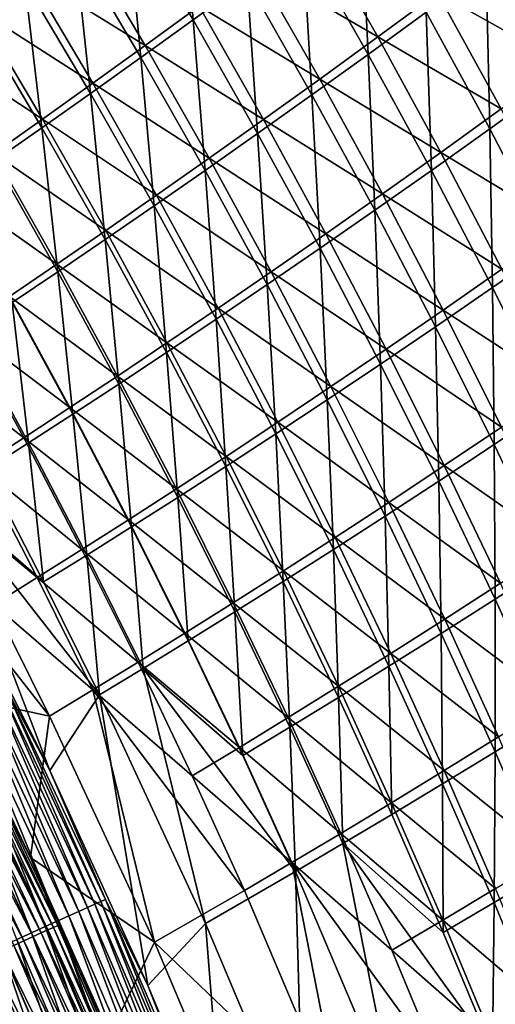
# Model space of a CAD drawing. Header units: metres. Extents: x 0 to 1400, y -1400 to 0.
# Tile 319 of 346: x 1229 to 1255, y -341 to -287. Entities that reach past the tile are written whole.
import ezdxf

# ---------------------------------------------------------------- set-up
doc = ezdxf.new("R2010")
doc.units = ezdxf.units.M

msp = doc.modelspace()

# ---------------------------------------------------------------- linework, layer by layer
at = {"layer": 'None'}
for points in [[(1237.819336, -278.995941, -200.018143), (1238.529663, -287.330719, -227.972229), (1234.887207, -281.182037, -227.969025)], [(1238.529663, -287.330719, -227.972229), (1237.819336, -278.995941, -200.018143), (1241.483398, -285.179718, -200.021164)], [(1247.688843, -280.589996, -144.179916), (1248.109741, -289.217896, -172.092575), (1244.536011, -282.933563, -172.089645)], [(1247.688843, -280.589996, -144.179916), (1251.285522, -286.908936, -144.182495), (1248.109741, -289.217896, -172.092575)], [(1234.887207, -281.182037, -227.969025), (1235.67334, -289.388885, -255.940521), (1232.052124, -283.275177, -255.937256)], [(1234.887207, -281.182037, -227.969025), (1238.529663, -287.330719, -227.972229), (1235.67334, -289.388885, -255.940521)], [(1241.912109, -284.336975, -171.667236), (1248.634888, -288.254761, -143.747116), (1245.066895, -281.993011, -143.744049)], [(1245.066895, -281.993011, -143.744049), (1248.634888, -288.254761, -143.747116), (1251.915771, -285.845367, -115.848534)], [(1258.071167, -290.916046, -116.29966), (1254.564087, -284.499451, -116.297417), (1257.946045, -281.987244, -88.444565)], [(1235.902832, -288.735718, -227.575439), (1232.290405, -282.642426, -227.571655), (1229.454102, -284.736572, -255.551987)], [(1238.85791, -286.583801, -199.611725), (1232.290405, -282.642426, -227.571655), (1235.902832, -288.735718, -227.575439)], [(1244.536011, -282.933563, -172.089645), (1245.035156, -291.428864, -200.024384), (1241.483398, -285.179718, -200.021164)], [(1244.536011, -282.933563, -172.089645), (1248.109741, -289.217896, -172.092575), (1245.035156, -291.428864, -200.024384)], [(1232.052124, -283.275177, -255.937256), (1232.91333, -291.356506, -283.923462), (1229.312744, -285.277344, -283.920227)], [(1232.052124, -283.275177, -255.937256), (1235.67334, -289.388885, -255.940521), (1232.91333, -291.356506, -283.923462)], [(1258.805664, -289.724304, -87.984688), (1255.300293, -283.334076, -87.98288), (1251.915771, -285.845367, -115.848534)], [(1245.457153, -290.564117, -171.670731), (1241.912109, -284.336975, -171.667236), (1238.85791, -286.583801, -199.611725)], [(1248.634888, -288.254761, -143.747116), (1241.912109, -284.336975, -171.667236), (1245.457153, -290.564117, -171.670731)], [(1233.04541, -290.794922, -255.555817), (1229.454102, -284.736572, -255.551987), (1226.713745, -286.739746, -283.546234)], [(1235.902832, -288.735718, -227.575439), (1229.454102, -284.736572, -255.551987), (1233.04541, -290.794922, -255.555817)], [(1254.768677, -293.291565, -144.185211), (1251.285522, -286.908936, -144.182495), (1254.564087, -284.499451, -116.297417)], [(1254.768677, -293.291565, -144.185211), (1254.564087, -284.499451, -116.297417), (1258.071167, -290.916046, -116.29966)], [(1230.248169, -293.235931, -311.917023), (1226.668213, -287.190521, -311.91394), (1229.312744, -285.277344, -283.920227)], [(1229.312744, -285.277344, -283.920227), (1232.91333, -291.356506, -283.923462), (1230.248169, -293.235931, -311.917023)], [(1242.060181, -293.544525, -227.975616), (1238.529663, -287.330719, -227.972229), (1241.483398, -285.179718, -200.021164)], [(1241.483398, -285.179718, -200.021164), (1245.035156, -291.428864, -200.024384), (1242.060181, -293.544525, -227.975616)], [(1248.634888, -288.254761, -143.747116), (1255.395386, -292.20282, -115.851189), (1251.915771, -285.845367, -115.848534)], [(1251.915771, -285.845367, -115.848534), (1255.395386, -292.20282, -115.851189), (1258.805664, -289.724304, -87.984688)], [(1224.068115, -288.653931, -311.551758), (1230.284302, -292.763611, -283.549988), (1226.713745, -286.739746, -283.546234)], [(1226.713745, -286.739746, -283.546234), (1230.284302, -292.763611, -283.549988), (1233.04541, -290.794922, -255.555817)], [(1242.380981, -292.775818, -199.61554), (1238.85791, -286.583801, -199.611725), (1235.902832, -288.735718, -227.575439)], [(1245.457153, -290.564117, -171.670731), (1238.85791, -286.583801, -199.611725), (1242.380981, -292.775818, -199.61554)], [(1251.285522, -286.908936, -144.182495), (1251.57019, -295.565674, -172.095673), (1248.109741, -289.217896, -172.092575)], [(1254.768677, -293.291565, -144.185211), (1251.57019, -295.565674, -172.095673), (1251.285522, -286.908936, -144.182495)], [(1227.676636, -295.029449, -339.916931), (1226.668213, -287.190521, -311.91394), (1230.248169, -293.235931, -311.917023)], [(1238.529663, -287.330719, -227.972229), (1239.183472, -295.567474, -255.944), (1235.67334, -289.388885, -255.940521)], [(1239.183472, -295.567474, -255.944), (1238.529663, -287.330719, -227.972229), (1242.060181, -293.544525, -227.975616)], [(1252.090576, -294.578217, -143.750336), (1248.634888, -288.254761, -143.747116), (1245.457153, -290.564117, -171.670731)], [(1255.395386, -292.20282, -115.851189), (1248.634888, -288.254761, -143.747116), (1252.090576, -294.578217, -143.750336)], [(1230.284302, -292.763611, -283.549988), (1224.068115, -288.653931, -311.551758), (1227.618164, -294.644012, -311.555298)], [(1239.404663, -294.892426, -227.579453), (1235.902832, -288.735718, -227.575439), (1233.04541, -290.794922, -255.555817)], [(1242.380981, -292.775818, -199.61554), (1235.902832, -288.735718, -227.575439), (1239.404663, -294.892426, -227.579453)], [(1235.67334, -289.388885, -255.940521), (1236.40332, -297.500336, -283.92688), (1232.91333, -291.356506, -283.923462)], [(1235.67334, -289.388885, -255.940521), (1239.183472, -295.567474, -255.944), (1236.40332, -297.500336, -283.92688)], [(1248.109741, -289.217896, -172.092575), (1248.474121, -297.741272, -200.027771), (1245.035156, -291.428864, -200.024384)], [(1248.109741, -289.217896, -172.092575), (1251.57019, -295.565674, -172.095673), (1248.474121, -297.741272, -200.027771)], [(1230.284302, -292.763611, -283.549988), (1236.526733, -296.916443, -255.559875), (1233.04541, -290.794922, -255.555817)], [(1233.04541, -290.794922, -255.555817), (1236.526733, -296.916443, -255.559875), (1239.404663, -294.892426, -227.579453)], [(1248.890137, -296.852722, -171.674408), (1245.457153, -290.564117, -171.670731), (1242.380981, -292.775818, -199.61554)], [(1252.090576, -294.578217, -143.750336), (1245.457153, -290.564117, -171.670731), (1248.890137, -296.852722, -171.674408)], [(1258.137695, -299.735626, -144.188065), (1254.768677, -293.291565, -144.185211), (1258.071167, -290.916046, -116.29966)], [(1232.91333, -291.356506, -283.923462), (1233.718262, -299.345795, -311.920319), (1230.248169, -293.235931, -311.917023)], [(1232.91333, -291.356506, -283.923462), (1236.40332, -297.500336, -283.92688), (1233.718262, -299.345795, -311.920319)], [(1245.035156, -291.428864, -200.024384), (1245.478638, -299.82135, -227.979187), (1242.060181, -293.544525, -227.975616)], [(1245.035156, -291.428864, -200.024384), (1248.474121, -297.741272, -200.027771), (1245.478638, -299.82135, -227.979187)], [(1258.761963, -298.61969, -115.853958), (1255.395386, -292.20282, -115.851189), (1252.090576, -294.578217, -143.750336)], [(1233.745605, -298.850403, -283.553955), (1230.284302, -292.763611, -283.549988), (1227.618164, -294.644012, -311.555298)], [(1236.526733, -296.916443, -255.559875), (1230.284302, -292.763611, -283.549988), (1233.745605, -298.850403, -283.553955)], [(1245.79248, -299.029083, -199.619568), (1242.380981, -292.775818, -199.61554), (1239.404663, -294.892426, -227.579453)], [(1248.890137, -296.852722, -171.674408), (1242.380981, -292.775818, -199.61554), (1245.79248, -299.029083, -199.619568)], [(1231.126587, -301.106506, -339.919952), (1227.676636, -295.029449, -339.916931), (1230.248169, -293.235931, -311.917023)], [(1230.248169, -293.235931, -311.917023), (1233.718262, -299.345795, -311.920319), (1231.126587, -301.106506, -339.919952)], [(1254.916992, -301.97467, -172.098923), (1251.57019, -295.565674, -172.095673), (1254.768677, -293.291565, -144.185211)], [(1258.137695, -299.735626, -144.188065), (1254.916992, -301.97467, -172.098923), (1254.768677, -293.291565, -144.185211)], [(1242.581909, -301.808868, -255.947647), (1239.183472, -295.567474, -255.944), (1242.060181, -293.544525, -227.975616)], [(1242.060181, -293.544525, -227.975616), (1245.478638, -299.82135, -227.979187), (1242.581909, -301.808868, -255.947647)], [(1231.059326, -300.696838, -311.559021), (1227.618164, -294.644012, -311.555298), (1225.045288, -296.438416, -339.569244)], [(1233.745605, -298.850403, -283.553955), (1227.618164, -294.644012, -311.555298), (1231.059326, -300.696838, -311.559021)], [(1228.626953, -302.785156, -367.921539), (1227.676636, -295.029449, -339.916931), (1231.126587, -301.106506, -339.919952)], [(1236.526733, -296.916443, -255.559875), (1242.795532, -301.110138, -227.583679), (1239.404663, -294.892426, -227.579453)], [(1239.404663, -294.892426, -227.579453), (1242.795532, -301.110138, -227.583679), (1245.79248, -299.029083, -199.619568)], [(1255.433472, -300.960907, -143.753723), (1252.090576, -294.578217, -143.750336), (1248.890137, -296.852722, -171.674408)], [(1258.761963, -298.61969, -115.853958), (1252.090576, -294.578217, -143.750336), (1255.433472, -300.960907, -143.753723)], [(1239.183472, -295.567474, -255.944), (1239.782227, -303.706787, -283.930481), (1236.40332, -297.500336, -283.92688)], [(1239.782227, -303.706787, -283.930481), (1239.183472, -295.567474, -255.944), (1242.581909, -301.808868, -255.947647)], [(1251.57019, -295.565674, -172.095673), (1251.799927, -304.114685, -200.031311), (1248.474121, -297.741272, -200.027771)], [(1251.57019, -295.565674, -172.095673), (1254.916992, -301.97467, -172.098923), (1251.799927, -304.114685, -200.031311)], [(1228.466431, -302.458405, -339.572601), (1231.059326, -300.696838, -311.559021), (1225.045288, -296.438416, -339.569244)], [(1239.897705, -303.098755, -255.564133), (1236.526733, -296.916443, -255.559875), (1233.745605, -298.850403, -283.553955)], [(1242.795532, -301.110138, -227.583679), (1236.526733, -296.916443, -255.559875), (1239.897705, -303.098755, -255.564133)], [(1252.210815, -303.200378, -171.678253), (1248.890137, -296.852722, -171.674408), (1245.79248, -299.029083, -199.619568)], [(1255.433472, -300.960907, -143.753723), (1248.890137, -296.852722, -171.674408), (1252.210815, -303.200378, -171.678253)], [(1236.40332, -297.500336, -283.92688), (1237.077637, -305.518158, -311.923767), (1233.718262, -299.345795, -311.920319)], [(1236.40332, -297.500336, -283.92688), (1239.782227, -303.706787, -283.930481), (1237.077637, -305.518158, -311.923767)], [(1248.474121, -297.741272, -200.027771), (1248.784302, -306.158997, -227.982941), (1245.478638, -299.82135, -227.979187)], [(1248.474121, -297.741272, -200.027771), (1251.799927, -304.114685, -200.031311), (1248.784302, -306.158997, -227.982941)], [(1237.096802, -304.997772, -283.558105), (1233.745605, -298.850403, -283.553955), (1231.059326, -300.696838, -311.559021)], [(1239.897705, -303.098755, -255.564133), (1233.745605, -298.850403, -283.553955), (1237.096802, -304.997772, -283.558105)], [(1233.718262, -299.345795, -311.920319), (1234.466553, -307.245972, -339.923187), (1231.126587, -301.106506, -339.919952)], [(1233.718262, -299.345795, -311.920319), (1237.077637, -305.518158, -311.923767), (1234.466553, -307.245972, -339.923187)], [(1245.79248, -299.029083, -199.619568), (1242.795532, -301.110138, -227.583679), (1249.092041, -305.341156, -199.623779)], [(1252.210815, -303.200378, -171.678253), (1245.79248, -299.029083, -199.619568), (1249.092041, -305.341156, -199.623779)], [(1245.478638, -299.82135, -227.979187), (1245.868286, -308.110931, -255.951477), (1242.581909, -301.808868, -255.947647)], [(1245.478638, -299.82135, -227.979187), (1248.784302, -306.158997, -227.982941), (1245.868286, -308.110931, -255.951477)], [(1254.916992, -301.97467, -172.098923), (1258.137695, -299.735626, -144.188065), (1258.150391, -308.442566, -172.10231)], [(1234.391235, -306.81015, -311.562927), (1231.059326, -300.696838, -311.559021), (1228.466431, -302.458405, -339.572601)], [(1237.096802, -304.997772, -283.558105), (1231.059326, -300.696838, -311.559021), (1234.391235, -306.81015, -311.562927)], [(1258.663452, -307.400391, -143.757233), (1255.433472, -300.960907, -143.753723), (1252.210815, -303.200378, -171.678253)], [(1231.947266, -308.89325, -367.924469), (1228.626953, -302.785156, -367.921539), (1231.126587, -301.106506, -339.919952)], [(1231.126587, -301.106506, -339.919952), (1234.466553, -307.245972, -339.923187), (1231.947266, -308.89325, -367.924469)], [(1246.075073, -307.386444, -227.588089), (1242.795532, -301.110138, -227.583679), (1239.897705, -303.098755, -255.564133)], [(1249.092041, -305.341156, -199.623779), (1242.795532, -301.110138, -227.583679), (1246.075073, -307.386444, -227.588089)], [(1243.049561, -309.973785, -283.934265), (1239.782227, -303.706787, -283.930481), (1242.581909, -301.808868, -255.947647)], [(1245.868286, -308.110931, -255.951477), (1243.049561, -309.973785, -283.934265), (1242.581909, -301.808868, -255.947647)], [(1251.799927, -304.114685, -200.031311), (1254.916992, -301.97467, -172.098923), (1255.012695, -310.546814, -200.035034)], [(1255.012695, -310.546814, -200.035034), (1254.916992, -301.97467, -172.098923), (1258.150391, -308.442566, -172.10231)], [(1231.778809, -308.538757, -339.576172), (1228.466431, -302.458405, -339.572601), (1225.964966, -304.137695, -367.592957)], [(1231.778809, -308.538757, -339.576172), (1234.391235, -306.81015, -311.562927), (1228.466431, -302.458405, -339.572601)], [(1228.626953, -302.785156, -367.921539), (1229.517578, -310.463104, -395.924835), (1226.217773, -304.384491, -395.922241)], [(1229.517578, -310.463104, -395.924835), (1228.626953, -302.785156, -367.921539), (1231.947266, -308.89325, -367.924469)], [(1243.157715, -309.339478, -255.568588), (1239.897705, -303.098755, -255.564133), (1237.096802, -304.997772, -283.558105)], [(1246.075073, -307.386444, -227.588089), (1239.897705, -303.098755, -255.564133), (1243.157715, -309.339478, -255.568588)], [(1239.782227, -303.706787, -283.930481), (1240.326172, -311.750946, -311.927368), (1237.077637, -305.518158, -311.923767)], [(1239.782227, -303.706787, -283.930481), (1243.049561, -309.973785, -283.934265), (1240.326172, -311.750946, -311.927368)], [(1255.418945, -309.604614, -171.682266), (1252.210815, -303.200378, -171.678253), (1249.092041, -305.341156, -199.623779)], [(1252.210815, -303.200378, -171.678253), (1255.418945, -309.604614, -171.682266), (1258.663452, -307.400391, -143.757233)], [(1229.257568, -310.186615, -367.596008), (1225.964966, -304.137695, -367.592957), (1223.553223, -305.737457, -395.618835)], [(1229.257568, -310.186615, -367.596008), (1231.778809, -308.538757, -339.576172), (1225.964966, -304.137695, -367.592957)], [(1248.784302, -306.158997, -227.982941), (1251.799927, -304.114685, -200.031311), (1251.977539, -312.555176, -227.986877)], [(1251.977539, -312.555176, -227.986877), (1251.799927, -304.114685, -200.031311), (1255.012695, -310.546814, -200.035034)], [(1226.217773, -304.384491, -395.922241), (1229.517578, -310.463104, -395.924835), (1227.175293, -311.958954, -423.927399)], [(1240.337891, -311.203461, -283.562469), (1237.096802, -304.997772, -283.558105), (1234.391235, -306.81015, -311.562927)], [(1243.157715, -309.339478, -255.568588), (1237.096802, -304.997772, -283.558105), (1240.337891, -311.203461, -283.562469)], [(1252.279663, -311.709625, -199.628159), (1249.092041, -305.341156, -199.623779), (1246.075073, -307.386444, -227.588089)], [(1255.418945, -309.604614, -171.682266), (1249.092041, -305.341156, -199.623779), (1252.279663, -311.709625, -199.628159)], [(1226.825317, -311.756714, -395.621246), (1229.257568, -310.186615, -367.596008), (1223.553223, -305.737457, -395.618835)], [(1237.077637, -305.518158, -311.923767), (1237.696289, -313.445801, -339.926544), (1234.466553, -307.245972, -339.923187)], [(1237.077637, -305.518158, -311.923767), (1240.326172, -311.750946, -311.927368), (1237.696289, -313.445801, -339.926544)], [(1245.868286, -308.110931, -255.951477), (1248.784302, -306.158997, -227.982941), (1249.042603, -314.471344, -255.95549)], [(1249.042603, -314.471344, -255.95549), (1248.784302, -306.158997, -227.982941), (1251.977539, -312.555176, -227.986877)], [(1237.613403, -312.981598, -311.567047), (1234.391235, -306.81015, -311.562927), (1231.778809, -308.538757, -339.576172)], [(1234.391235, -306.81015, -311.562927), (1237.613403, -312.981598, -311.567047), (1240.337891, -311.203461, -283.562469)], [(1234.466553, -307.245972, -339.923187), (1235.157593, -315.061707, -367.927521), (1231.947266, -308.89325, -367.924469)], [(1234.466553, -307.245972, -339.923187), (1237.696289, -313.445801, -339.926544), (1235.157593, -315.061707, -367.927521)], [(1249.243042, -313.718994, -227.592682), (1246.075073, -307.386444, -227.588089), (1243.157715, -309.339478, -255.568588)], [(1252.279663, -311.709625, -199.628159), (1246.075073, -307.386444, -227.588089), (1249.243042, -313.718994, -227.592682)], [(1231.778809, -308.538757, -339.576172), (1229.257568, -310.186615, -367.596008), (1234.981934, -314.677216, -339.579895)], [(1234.981934, -314.677216, -339.579895), (1237.613403, -312.981598, -311.567047), (1231.778809, -308.538757, -339.576172)], [(1243.049561, -309.973785, -283.934265), (1245.868286, -308.110931, -255.951477), (1246.205566, -316.299011, -283.938232)], [(1246.205566, -316.299011, -283.938232), (1245.868286, -308.110931, -255.951477), (1249.042603, -314.471344, -255.95549)], [(1255.012695, -310.546814, -200.035034), (1258.150391, -308.442566, -172.10231), (1258.112793, -317.035278, -200.03891)], [(1232.70813, -316.602173, -395.927521), (1229.517578, -310.463104, -395.924835), (1231.947266, -308.89325, -367.924469)], [(1231.947266, -308.89325, -367.924469), (1235.157593, -315.061707, -367.927521), (1232.70813, -316.602173, -395.927521)], [(1246.306763, -315.636261, -255.573242), (1243.157715, -309.339478, -255.568588), (1240.337891, -311.203461, -283.562469)], [(1249.243042, -313.718994, -227.592682), (1243.157715, -309.339478, -255.568588), (1246.306763, -315.636261, -255.573242)], [(1258.514526, -316.063019, -171.686432), (1255.418945, -309.604614, -171.682266), (1252.279663, -311.709625, -199.628159)], [(1232.441406, -316.29361, -367.599182), (1229.257568, -310.186615, -367.596008), (1226.825317, -311.756714, -395.621246)], [(1234.981934, -314.677216, -339.579895), (1229.257568, -310.186615, -367.596008), (1232.441406, -316.29361, -367.599182)], [(1240.326172, -311.750946, -311.927368), (1243.049561, -309.973785, -283.934265), (1243.463989, -318.04187, -311.931183)], [(1243.463989, -318.04187, -311.931183), (1243.049561, -309.973785, -283.934265), (1246.205566, -316.299011, -283.938232)], [(1229.517578, -310.463104, -395.924835), (1230.345093, -318.070923, -423.929626), (1227.175293, -311.958954, -423.927399)], [(1229.517578, -310.463104, -395.924835), (1232.70813, -316.602173, -395.927521), (1230.345093, -318.070923, -423.929626)], [(1255.058594, -319.007568, -227.990967), (1251.977539, -312.555176, -227.986877), (1255.012695, -310.546814, -200.035034)], [(1255.012695, -310.546814, -200.035034), (1258.112793, -317.035278, -200.03891), (1255.058594, -319.007568, -227.990967)], [(1237.613403, -312.981598, -311.567047), (1243.468384, -317.465057, -283.567017), (1240.337891, -311.203461, -283.562469)], [(1240.337891, -311.203461, -283.562469), (1243.468384, -317.465057, -283.567017), (1246.306763, -315.636261, -255.573242)], [(1229.989258, -317.834167, -395.623749), (1226.825317, -311.756714, -395.621246), (1224.480103, -313.252014, -423.648132)], [(1229.989258, -317.834167, -395.623749), (1232.441406, -316.29361, -367.599182), (1226.825317, -311.756714, -395.621246)], [(1237.696289, -313.445801, -339.926544), (1240.326172, -311.750946, -311.927368), (1240.815674, -319.703735, -339.930084)], [(1240.815674, -319.703735, -339.930084), (1240.326172, -311.750946, -311.927368), (1243.463989, -318.04187, -311.931183)], [(1255.355103, -318.13208, -199.632721), (1252.279663, -311.709625, -199.628159), (1249.243042, -313.718994, -227.592682)], [(1258.514526, -316.063019, -171.686432), (1252.279663, -311.709625, -199.628159), (1255.355103, -318.13208, -199.632721)], [(1227.175293, -311.958954, -423.927399), (1230.345093, -318.070923, -423.929626), (1224.917847, -313.384277, -451.936829)], [(1249.042603, -314.471344, -255.95549), (1251.977539, -312.555176, -227.986877), (1252.105225, -320.887848, -255.959671)], [(1252.105225, -320.887848, -255.959671), (1251.977539, -312.555176, -227.986877), (1255.058594, -319.007568, -227.990967)], [(1230.691284, -328.377777, -468.941071), (1223.604248, -314.242706, -468.917175), (1224.917847, -313.384277, -451.936829)], [(1227.623413, -319.302155, -423.649811), (1229.989258, -317.834167, -395.623749), (1224.480103, -313.252014, -423.648132)], [(1224.917847, -313.384277, -451.936829), (1230.345093, -318.070923, -423.929626), (1233.406128, -324.241272, -423.931946)], [(1233.406128, -324.241272, -423.931946), (1230.691284, -328.377777, -468.941071), (1224.917847, -313.384277, -451.936829)], [(1240.725586, -319.208893, -311.57135), (1237.613403, -312.981598, -311.567047), (1234.981934, -314.677216, -339.579895)], [(1243.468384, -317.465057, -283.567017), (1237.613403, -312.981598, -311.567047), (1240.725586, -319.208893, -311.57135)], [(1235.157593, -315.061707, -367.927521), (1237.696289, -313.445801, -339.926544), (1238.258301, -321.28833, -367.930725)], [(1238.258301, -321.28833, -367.930725), (1237.696289, -313.445801, -339.926544), (1240.815674, -319.703735, -339.930084)], [(1252.299316, -320.105377, -227.597473), (1249.243042, -313.718994, -227.592682), (1246.306763, -315.636261, -255.573242)], [(1255.355103, -318.13208, -199.632721), (1249.243042, -313.718994, -227.592682), (1252.299316, -320.105377, -227.597473)], [(1223.604248, -314.242706, -468.917175), (1230.691284, -328.377777, -468.941071), (1228.081055, -323.459381, -470.661255)], [(1249.250244, -322.680176, -283.942352), (1246.205566, -316.299011, -283.938232), (1249.042603, -314.471344, -255.95549)], [(1249.042603, -314.471344, -255.95549), (1252.105225, -320.887848, -255.959671), (1249.250244, -322.680176, -283.942352)], [(1222.220337, -314.675293, -451.670197), (1225.377319, -324.271973, -468.659485), (1230.658691, -325.408417, -423.651611)], [(1230.658691, -325.408417, -423.651611), (1227.623413, -319.302155, -423.649811), (1222.220337, -314.675293, -451.670197)], [(1238.075806, -320.87149, -339.583771), (1234.981934, -314.677216, -339.579895), (1232.441406, -316.29361, -367.599182)], [(1238.075806, -320.87149, -339.583771), (1240.725586, -319.208893, -311.57135), (1234.981934, -314.677216, -339.579895)], [(1232.70813, -316.602173, -395.927521), (1235.157593, -315.061707, -367.927521), (1235.789429, -322.799469, -395.930359)], [(1235.789429, -322.799469, -395.930359), (1235.157593, -315.061707, -367.927521), (1238.258301, -321.28833, -367.930725)], [(1243.468384, -317.465057, -283.567017), (1249.344604, -321.986786, -255.578064), (1246.306763, -315.636261, -255.573242)], [(1246.306763, -315.636261, -255.573242), (1249.344604, -321.986786, -255.578064), (1252.299316, -320.105377, -227.597473)], [(1235.516479, -322.456482, -367.602539), (1232.441406, -316.29361, -367.599182), (1229.989258, -317.834167, -395.623749)], [(1230.345093, -318.070923, -423.929626), (1232.70813, -316.602173, -395.927521), (1233.406128, -324.241272, -423.931946)], [(1238.075806, -320.87149, -339.583771), (1232.441406, -316.29361, -367.599182), (1235.516479, -322.456482, -367.602539)], [(1233.406128, -324.241272, -423.931946), (1232.70813, -316.602173, -395.927521), (1235.789429, -322.799469, -395.930359)], [(1243.463989, -318.04187, -311.931183), (1246.205566, -316.299011, -283.938232), (1246.490967, -324.388733, -311.93512)], [(1246.490967, -324.388733, -311.93512), (1246.205566, -316.299011, -283.938232), (1249.250244, -322.680176, -283.942352)], [(1258.112793, -317.035278, -200.03891), (1258.027466, -325.513794, -227.995209), (1255.058594, -319.007568, -227.990967)], [(1246.488403, -323.780243, -283.571716), (1243.468384, -317.465057, -283.567017), (1240.725586, -319.208893, -311.57135)], [(1249.344604, -321.986786, -255.578064), (1243.468384, -317.465057, -283.567017), (1246.488403, -323.780243, -283.571716)], [(1233.044922, -323.96759, -395.626373), (1229.989258, -317.834167, -395.623749), (1227.623413, -319.302155, -423.649811)], [(1233.044922, -323.96759, -395.626373), (1235.516479, -322.456482, -367.602539), (1229.989258, -317.834167, -395.623749)], [(1243.824829, -326.017548, -339.933777), (1240.815674, -319.703735, -339.930084), (1243.463989, -318.04187, -311.931183)], [(1243.463989, -318.04187, -311.931183), (1246.490967, -324.388733, -311.93512), (1243.824829, -326.017548, -339.933777)], [(1258.318237, -324.60614, -199.637436), (1255.355103, -318.13208, -199.632721), (1252.299316, -320.105377, -227.597473)], [(1230.658691, -325.408417, -423.651611), (1233.044922, -323.96759, -395.626373), (1227.623413, -319.302155, -423.649811)], [(1243.727783, -325.489746, -311.575806), (1240.725586, -319.208893, -311.57135), (1238.075806, -320.87149, -339.583771)], [(1246.488403, -323.780243, -283.571716), (1240.725586, -319.208893, -311.57135), (1243.727783, -325.489746, -311.575806)], [(1255.056274, -327.358063, -255.964005), (1252.105225, -320.887848, -255.959671), (1255.058594, -319.007568, -227.990967)], [(1255.058594, -319.007568, -227.990967), (1258.027466, -325.513794, -227.995209), (1255.056274, -327.358063, -255.964005)], [(1240.815674, -319.703735, -339.930084), (1241.249268, -327.570831, -367.934082), (1238.258301, -321.28833, -367.930725)], [(1241.249268, -327.570831, -367.934082), (1240.815674, -319.703735, -339.930084), (1243.824829, -326.017548, -339.933777)], [(1249.344604, -321.986786, -255.578064), (1255.243896, -326.543182, -227.602417), (1252.299316, -320.105377, -227.597473)], [(1252.299316, -320.105377, -227.597473), (1255.243896, -326.543182, -227.602417), (1258.318237, -324.60614, -199.637436)], [(1241.060059, -327.119293, -339.58783), (1238.075806, -320.87149, -339.583771), (1235.516479, -322.456482, -367.602539)], [(1241.060059, -327.119293, -339.58783), (1243.727783, -325.489746, -311.575806), (1238.075806, -320.87149, -339.583771)], [(1252.105225, -320.887848, -255.959671), (1252.18396, -329.115021, -283.946655), (1249.250244, -322.680176, -283.942352)], [(1252.18396, -329.115021, -283.946655), (1252.105225, -320.887848, -255.959671), (1255.056274, -327.358063, -255.964005)], [(1241.249268, -327.570831, -367.934082), (1235.789429, -322.799469, -395.930359), (1238.258301, -321.28833, -367.930725)], [(1252.27124, -328.388611, -255.583069), (1249.344604, -321.986786, -255.578064), (1246.488403, -323.780243, -283.571716)], [(1255.243896, -326.543182, -227.602417), (1249.344604, -321.986786, -255.578064), (1252.27124, -328.388611, -255.583069)], [(1238.482544, -328.672882, -367.606018), (1235.516479, -322.456482, -367.602539), (1233.044922, -323.96759, -395.626373)], [(1241.060059, -327.119293, -339.58783), (1235.516479, -322.456482, -367.602539), (1238.482544, -328.672882, -367.606018)], [(1239.202148, -336.74823, -423.93689), (1233.406128, -324.241272, -423.931946), (1235.789429, -322.799469, -395.930359)], [(1239.202148, -336.74823, -423.93689), (1235.789429, -322.799469, -395.930359), (1244.130737, -333.906982, -367.937561)], [(1235.789429, -322.799469, -395.930359), (1241.249268, -327.570831, -367.934082), (1244.130737, -333.906982, -367.937561)], [(1249.407471, -330.789154, -311.93924), (1246.490967, -324.388733, -311.93512), (1249.250244, -322.680176, -283.942352)], [(1249.250244, -322.680176, -283.942352), (1252.18396, -329.115021, -283.946655), (1249.407471, -330.789154, -311.93924)], [(1233.141602, -335.695801, -474.129364), (1227.505859, -323.743774, -474.111328), (1227.829346, -323.583832, -472.392212)], [(1233.471069, -335.546783, -472.411041), (1227.829346, -323.583832, -472.392212), (1228.081055, -323.459381, -470.661255)], [(1233.141602, -335.695801, -474.129364), (1227.829346, -323.583832, -472.392212), (1233.471069, -335.546783, -472.411041)], [(1228.081055, -323.459381, -470.661255), (1230.691284, -328.377777, -468.941071), (1233.727539, -335.430725, -470.680878)], [(1233.471069, -335.546783, -472.411041), (1228.081055, -323.459381, -470.661255), (1233.727539, -335.430725, -470.680878)], [(1226.647339, -324.168304, -477.496704), (1231.725586, -336.336395, -479.169891), (1226.114136, -324.431915, -479.154388)], [(1232.267944, -336.091064, -477.513092), (1226.647339, -324.168304, -477.496704), (1227.111572, -323.938782, -475.81424)], [(1231.725586, -336.336395, -479.169891), (1226.647339, -324.168304, -477.496704), (1232.267944, -336.091064, -477.513092)], [(1232.740234, -335.87738, -475.831451), (1227.111572, -323.938782, -475.81424), (1227.505859, -323.743774, -474.111328)], [(1232.267944, -336.091064, -477.513092), (1227.111572, -323.938782, -475.81424), (1232.740234, -335.87738, -475.831451)], [(1232.740234, -335.87738, -475.831451), (1227.505859, -323.743774, -474.111328), (1233.141602, -335.695801, -474.129364)], [(1236.405151, -337.780334, -423.655457), (1233.044922, -323.96759, -395.626373), (1230.658691, -325.408417, -423.651611)], [(1241.339478, -334.940613, -367.60965), (1238.482544, -328.672882, -367.606018), (1233.044922, -323.96759, -395.626373)], [(1241.339478, -334.940613, -367.60965), (1233.044922, -323.96759, -395.626373), (1236.405151, -337.780334, -423.655457)], [(1249.397583, -330.146698, -283.57663), (1246.488403, -323.780243, -283.571716), (1243.727783, -325.489746, -311.575806)], [(1252.27124, -328.388611, -255.583069), (1246.488403, -323.780243, -283.571716), (1249.397583, -330.146698, -283.57663)], [(1230.434937, -336.920288, -482.391876), (1224.845093, -325.059479, -482.378143), (1225.513184, -324.729126, -480.782959)], [(1225.377319, -324.271973, -468.659485), (1229.627686, -333.141022, -468.673492), (1230.658691, -325.408417, -423.651611)], [(1229.627686, -333.141022, -468.673492), (1225.377319, -324.271973, -468.659485), (1225.508179, -324.9617, -470.252228)], [(1231.114258, -336.612946, -480.797577), (1225.513184, -324.729126, -480.782959), (1226.114136, -324.431915, -479.154388)], [(1230.434937, -336.920288, -482.391876), (1225.513184, -324.729126, -480.782959), (1231.114258, -336.612946, -480.797577)], [(1226.114136, -324.431915, -479.154388), (1231.725586, -336.336395, -479.169891), (1231.114258, -336.612946, -480.797577)], [(1236.051758, -340.149139, -468.961151), (1230.691284, -328.377777, -468.941071), (1233.406128, -324.241272, -423.931946)], [(1239.202148, -336.74823, -423.93689), (1236.051758, -340.149139, -468.961151), (1233.406128, -324.241272, -423.931946)], [(1246.490967, -324.388733, -311.93512), (1246.723999, -332.384979, -339.937592), (1243.824829, -326.017548, -339.933777)], [(1246.490967, -324.388733, -311.93512), (1249.407471, -330.789154, -311.93924), (1246.723999, -332.384979, -339.937592)], [(1229.688843, -337.257843, -483.948669), (1224.111206, -325.422363, -483.935822), (1224.845093, -325.059479, -482.378143)], [(1230.572632, -337.104584, -473.44696), (1224.978149, -325.223419, -473.430511), (1224.614746, -325.402893, -474.999298)], [(1229.688843, -337.257843, -483.948669), (1224.845093, -325.059479, -482.378143), (1230.434937, -336.920288, -482.391876)], [(1230.876221, -336.967468, -471.864014), (1225.276245, -325.076233, -471.846832), (1224.978149, -325.223419, -473.430511)], [(1230.876221, -336.967468, -471.864014), (1224.978149, -325.223419, -473.430511), (1230.572632, -337.104584, -473.44696)], [(1231.112549, -336.860687, -470.270142), (1225.508179, -324.9617, -470.252228), (1225.276245, -325.076233, -471.846832)], [(1231.112549, -336.860687, -470.270142), (1225.276245, -325.076233, -471.846832), (1230.876221, -336.967468, -471.864014)], [(1231.112549, -336.860687, -470.270142), (1229.627686, -333.141022, -468.673492), (1225.508179, -324.9617, -470.252228)], [(1229.767578, -337.468323, -476.564117), (1224.18689, -325.614136, -476.549225), (1223.695679, -325.85675, -478.076324)], [(1228.877686, -337.624786, -485.464874), (1224.111206, -325.422363, -483.935822), (1229.688843, -337.257843, -483.948669)], [(1230.202759, -337.271698, -475.014984), (1224.614746, -325.402893, -474.999298), (1224.18689, -325.614136, -476.549225)], [(1230.202759, -337.271698, -475.014984), (1224.18689, -325.614136, -476.549225), (1229.767578, -337.468323, -476.564117)], [(1230.572632, -337.104584, -473.44696), (1224.614746, -325.402893, -474.999298), (1230.202759, -337.271698, -475.014984)], [(1230.658691, -325.408417, -423.651611), (1229.627686, -333.141022, -468.673492), (1236.405151, -337.780334, -423.655457)], [(1246.619751, -331.821808, -311.580444), (1243.727783, -325.489746, -311.575806), (1241.060059, -327.119293, -339.58783)], [(1249.397583, -330.146698, -283.57663), (1243.727783, -325.489746, -311.575806), (1246.619751, -331.821808, -311.580444)], [(1258.027466, -325.513794, -227.995209), (1257.895996, -333.8797, -255.968506), (1255.056274, -327.358063, -255.964005)], [(1229.267822, -337.694092, -478.090424), (1223.695679, -325.85675, -478.076324), (1223.141724, -326.13031, -479.576569)], [(1229.267822, -337.694092, -478.090424), (1223.141724, -326.13031, -479.576569), (1228.704468, -337.948578, -479.589874)], [(1229.767578, -337.468323, -476.564117), (1223.695679, -325.85675, -478.076324), (1229.267822, -337.694092, -478.090424)], [(1244.130737, -333.906982, -367.937561), (1241.249268, -327.570831, -367.934082), (1243.824829, -326.017548, -339.933777)], [(1243.824829, -326.017548, -339.933777), (1246.723999, -332.384979, -339.937592), (1244.130737, -333.906982, -367.937561)], [(1258.07666, -333.030121, -227.607529), (1255.243896, -326.543182, -227.602417), (1252.27124, -328.388611, -255.583069)], [(1243.934814, -333.418304, -339.592041), (1241.060059, -327.119293, -339.58783), (1238.482544, -328.672882, -367.606018)], [(1243.934814, -333.418304, -339.592041), (1246.619751, -331.821808, -311.580444), (1241.060059, -327.119293, -339.58783)], [(1255.006714, -335.601196, -283.95108), (1252.18396, -329.115021, -283.946655), (1255.056274, -327.358063, -255.964005)], [(1255.056274, -327.358063, -255.964005), (1257.895996, -333.8797, -255.968506), (1255.006714, -335.601196, -283.95108)], [(1230.691284, -328.377777, -468.941071), (1236.051758, -340.149139, -468.961151), (1233.727539, -335.430725, -470.680878)], [(1255.08667, -334.839447, -255.588242), (1252.27124, -328.388611, -255.583069), (1249.397583, -330.146698, -283.57663)], [(1258.07666, -333.030121, -227.607529), (1252.27124, -328.388611, -255.583069), (1255.08667, -334.839447, -255.588242)], [(1243.934814, -333.418304, -339.592041), (1238.482544, -328.672882, -367.606018), (1241.339478, -334.940613, -367.60965)], [(1252.18396, -329.115021, -283.946655), (1252.213623, -337.240906, -311.943481), (1249.407471, -330.789154, -311.93924)], [(1252.213623, -337.240906, -311.943481), (1252.18396, -329.115021, -283.946655), (1255.006714, -335.601196, -283.95108)], [(1252.196045, -336.562103, -283.581665), (1249.397583, -330.146698, -283.57663), (1246.619751, -331.821808, -311.580444)], [(1255.08667, -334.839447, -255.588242), (1249.397583, -330.146698, -283.57663), (1252.196045, -336.562103, -283.581665)], [(1249.407471, -330.789154, -311.93924), (1252.213623, -337.240906, -311.943481), (1246.723999, -332.384979, -339.937592)], [(1249.401489, -338.202789, -311.585205), (1246.619751, -331.821808, -311.580444), (1243.934814, -333.418304, -339.592041)], [(1246.619751, -331.821808, -311.580444), (1249.401489, -338.202789, -311.585205), (1252.196045, -336.562103, -283.581665)], [(1244.130737, -333.906982, -367.937561), (1246.723999, -332.384979, -339.937592), (1249.565674, -346.731201, -367.944855)], [(1249.565674, -346.731201, -367.944855), (1246.723999, -332.384979, -339.937592), (1254.909424, -343.741699, -311.947876)], [(1246.723999, -332.384979, -339.937592), (1252.213623, -337.240906, -311.943481), (1254.909424, -343.741699, -311.947876)], [(1229.627686, -333.141022, -468.673492), (1233.969604, -342.858643, -468.688812), (1236.405151, -337.780334, -423.655457)], [(1233.969604, -342.858643, -468.688812), (1229.627686, -333.141022, -468.673492), (1231.112549, -336.860687, -470.270142)], [(1246.725708, -347.620911, -367.617249), (1243.934814, -333.418304, -339.592041), (1241.339478, -334.940613, -367.60965)], [(1252.07312, -344.630463, -311.590149), (1243.934814, -333.418304, -339.592041), (1246.725708, -347.620911, -367.617249)], [(1252.07312, -344.630463, -311.590149), (1249.401489, -338.202789, -311.585205), (1243.934814, -333.418304, -339.592041)], [(1257.895996, -333.8797, -255.968506), (1257.718872, -342.136414, -283.955688), (1255.006714, -335.601196, -283.95108)], [(1239.202148, -336.74823, -423.93689), (1244.130737, -333.906982, -367.937561), (1244.564209, -349.461853, -423.942169)], [(1244.564209, -349.461853, -423.942169), (1244.130737, -333.906982, -367.937561), (1249.565674, -346.731201, -367.944855)], [(1246.725708, -347.620911, -367.617249), (1241.339478, -334.940613, -367.60965), (1236.405151, -337.780334, -423.655457)], [(1257.790894, -341.337036, -255.593552), (1255.08667, -334.839447, -255.588242), (1252.196045, -336.562103, -283.581665)], [(1238.701904, -347.693207, -472.430084), (1233.471069, -335.546783, -472.411041), (1233.727539, -335.430725, -470.680878)], [(1233.727539, -335.430725, -470.680878), (1236.051758, -340.149139, -468.961151), (1238.962891, -347.585632, -470.700714)], [(1233.727539, -335.430725, -470.680878), (1238.962891, -347.585632, -470.700714), (1238.701904, -347.693207, -472.430084)], [(1237.47937, -348.197174, -477.529572), (1232.267944, -336.091064, -477.513092), (1232.740234, -335.87738, -475.831451)], [(1237.959229, -347.99939, -475.848816), (1232.740234, -335.87738, -475.831451), (1233.141602, -335.695801, -474.129364)], [(1237.47937, -348.197174, -477.529572), (1232.740234, -335.87738, -475.831451), (1237.959229, -347.99939, -475.848816)], [(1238.367065, -347.831268, -474.147552), (1233.141602, -335.695801, -474.129364), (1233.471069, -335.546783, -472.411041)], [(1237.959229, -347.99939, -475.848816), (1233.141602, -335.695801, -474.129364), (1238.367065, -347.831268, -474.147552)], [(1238.367065, -347.831268, -474.147552), (1233.471069, -335.546783, -472.411041), (1238.701904, -347.693207, -472.430084)], [(1254.909424, -343.741699, -311.947876), (1252.213623, -337.240906, -311.943481), (1255.006714, -335.601196, -283.95108)], [(1255.006714, -335.601196, -283.95108), (1257.718872, -342.136414, -283.955688), (1254.909424, -343.741699, -311.947876)], [(1231.725586, -336.336395, -479.169891), (1236.307983, -348.680084, -480.812256), (1231.114258, -336.612946, -480.797577)], [(1236.928589, -348.424225, -479.185486), (1231.725586, -336.336395, -479.169891), (1232.267944, -336.091064, -477.513092)], [(1236.307983, -348.680084, -480.812256), (1231.725586, -336.336395, -479.169891), (1236.928589, -348.424225, -479.185486)], [(1236.928589, -348.424225, -479.185486), (1232.267944, -336.091064, -477.513092), (1237.47937, -348.197174, -477.529572)], [(1249.401489, -338.202789, -311.585205), (1254.883911, -343.0242, -283.586884), (1252.196045, -336.562103, -283.581665)], [(1252.196045, -336.562103, -283.581665), (1254.883911, -343.0242, -283.586884), (1257.790894, -341.337036, -255.593552)], [(1234.860962, -349.276611, -483.961517), (1229.688843, -337.257843, -483.948669), (1230.434937, -336.920288, -482.391876)], [(1235.759155, -349.16864, -473.463562), (1230.572632, -337.104584, -473.44696), (1230.202759, -337.271698, -475.014984)], [(1235.618286, -348.964386, -482.40564), (1230.434937, -336.920288, -482.391876), (1231.114258, -336.612946, -480.797577)], [(1234.860962, -349.276611, -483.961517), (1230.434937, -336.920288, -482.391876), (1235.618286, -348.964386, -482.40564)], [(1236.067749, -349.041626, -471.881378), (1230.876221, -336.967468, -471.864014), (1230.572632, -337.104584, -473.44696)], [(1235.759155, -349.16864, -473.463562), (1236.067749, -349.041626, -471.881378), (1230.572632, -337.104584, -473.44696)], [(1236.308228, -348.942657, -470.288208), (1231.112549, -336.860687, -470.270142), (1230.876221, -336.967468, -471.864014)], [(1236.308228, -348.942657, -470.288208), (1230.876221, -336.967468, -471.864014), (1236.067749, -349.041626, -471.881378)], [(1236.308228, -348.942657, -470.288208), (1233.969604, -342.858643, -468.688812), (1231.112549, -336.860687, -470.270142)], [(1231.114258, -336.612946, -480.797577), (1236.307983, -348.680084, -480.812256), (1235.618286, -348.964386, -482.40564)], [(1240.288696, -350.262207, -468.978302), (1236.051758, -340.149139, -468.961151), (1239.202148, -336.74823, -423.93689)], [(1244.564209, -349.461853, -423.942169), (1240.288696, -350.262207, -468.978302), (1239.202148, -336.74823, -423.93689)], [(1233.150879, -349.981598, -486.948761), (1228.003784, -338.020172, -486.937683), (1228.877686, -337.624786, -485.464874)], [(1234.03772, -349.615967, -485.476837), (1228.877686, -337.624786, -485.464874), (1229.688843, -337.257843, -483.948669)], [(1233.150879, -349.981598, -486.948761), (1228.877686, -337.624786, -485.464874), (1234.03772, -349.615967, -485.476837)], [(1234.941162, -349.50531, -476.579132), (1229.767578, -337.468323, -476.564117), (1229.267822, -337.694092, -478.090424)], [(1234.03772, -349.615967, -485.476837), (1229.688843, -337.257843, -483.948669), (1234.860962, -349.276611, -483.961517)], [(1235.383301, -349.323334, -475.030792), (1230.202759, -337.271698, -475.014984), (1229.767578, -337.468323, -476.564117)], [(1235.383301, -349.323334, -475.030792), (1229.767578, -337.468323, -476.564117), (1234.941162, -349.50531, -476.579132)], [(1235.759155, -349.16864, -473.463562), (1230.202759, -337.271698, -475.014984), (1235.383301, -349.323334, -475.030792)], [(1232.202393, -350.372589, -488.374451), (1227.069092, -338.443024, -488.364258), (1228.003784, -338.020172, -486.937683)], [(1232.202393, -350.372589, -488.374451), (1228.003784, -338.020172, -486.937683), (1233.150879, -349.981598, -486.948761)], [(1233.861694, -349.949646, -479.60321), (1228.704468, -337.948578, -479.589874), (1228.078369, -338.231415, -481.058502)], [(1234.433716, -349.714203, -478.104584), (1229.267822, -337.694092, -478.090424), (1228.704468, -337.948578, -479.589874)], [(1234.433716, -349.714203, -478.104584), (1228.704468, -337.948578, -479.589874), (1233.861694, -349.949646, -479.60321)], [(1234.941162, -349.50531, -476.579132), (1229.267822, -337.694092, -478.090424), (1234.433716, -349.714203, -478.104584)], [(1236.405151, -337.780334, -423.655457), (1233.969604, -342.858643, -468.688812), (1241.718506, -350.349823, -423.659607)], [(1246.725708, -347.620911, -367.617249), (1236.405151, -337.780334, -423.655457), (1241.718506, -350.349823, -423.659607)], [(1231.194458, -350.788116, -489.751068), (1226.075806, -338.892395, -489.74176), (1227.069092, -338.443024, -488.364258)], [(1232.52832, -350.498535, -482.504303), (1227.390747, -338.542053, -482.492615), (1226.643311, -338.879761, -483.889313)], [(1231.194458, -350.788116, -489.751068), (1227.069092, -338.443024, -488.364258), (1232.202393, -350.372589, -488.374451)], [(1233.226196, -350.211243, -481.071045), (1228.078369, -338.231415, -481.058502), (1227.390747, -338.542053, -482.492615)], [(1233.226196, -350.211243, -481.071045), (1227.390747, -338.542053, -482.492615), (1232.52832, -350.498535, -482.504303)], [(1233.861694, -349.949646, -479.60321), (1228.078369, -338.231415, -481.058502), (1233.226196, -350.211243, -481.071045)], [(1254.883911, -343.0242, -283.586884), (1249.401489, -338.202789, -311.585205), (1252.07312, -344.630463, -311.590149)], [(1230.952393, -351.147247, -485.256073), (1225.838013, -339.243591, -485.246033), (1224.976685, -339.632721, -486.56012)], [(1230.129272, -351.227234, -491.075806), (1225.026123, -339.36731, -491.067352), (1226.075806, -338.892395, -489.74176)], [(1231.769653, -350.810822, -483.900177), (1226.643311, -338.879761, -483.889313), (1225.838013, -339.243591, -485.246033)], [(1231.769653, -350.810822, -483.900177), (1225.838013, -339.243591, -485.246033), (1230.952393, -351.147247, -485.256073)], [(1230.129272, -351.227234, -491.075806), (1226.075806, -338.892395, -489.74176), (1231.194458, -350.788116, -489.751068)], [(1232.52832, -350.498535, -482.504303), (1226.643311, -338.879761, -483.889313), (1231.769653, -350.810822, -483.900177)], [(1230.078369, -351.507019, -486.569366), (1224.976685, -339.632721, -486.56012), (1224.061279, -340.046265, -487.82901)], [(1230.952393, -351.147247, -485.256073), (1224.976685, -339.632721, -486.56012), (1230.078369, -351.507019, -486.569366)], [(1229.009033, -351.689087, -492.345795), (1225.026123, -339.36731, -491.067352), (1230.129272, -351.227234, -491.075806)], [(1229.149536, -351.889343, -487.837433), (1224.061279, -340.046265, -487.82901), (1223.093872, -340.483337, -489.050018)], [(1230.078369, -351.507019, -486.569366), (1224.061279, -340.046265, -487.82901), (1229.149536, -351.889343, -487.837433)], [(1236.051758, -340.149139, -468.961151), (1240.288696, -350.262207, -468.978302), (1238.962891, -347.585632, -470.700714)], [(1223.093872, -340.483337, -489.050018), (1228.167969, -352.293396, -489.057709), (1229.149536, -351.889343, -487.837433)]]:
    msp.add_3dface(points, dxfattribs=at)

doc.saveas('drawing.dxf')
